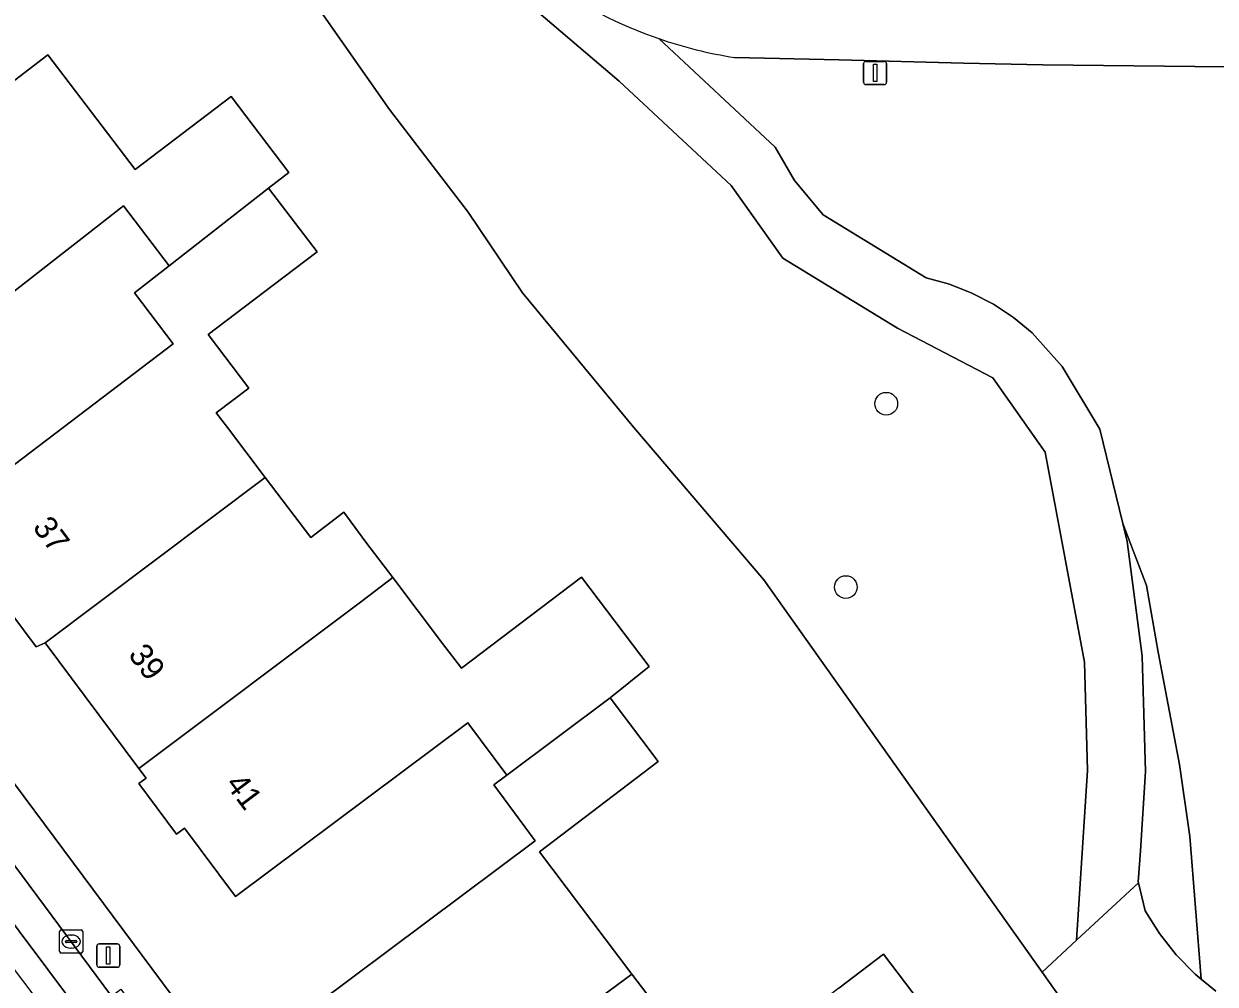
# Model space of a CAD drawing. Extents: x 160663 to 161506, y 382245 to 383291.
# Drawn here: x 161287.5 to 161338.8, y 382476 to 382517.4 of the extents above; entities that cross this region are included whole.
import ezdxf

# ---------------------------------------------------------------- set-up
doc = ezdxf.new("R2010")
doc.units = 0
for name, color, linetype in [('IMGEO_Boom', 7, 'Continuous'), ('IMGEO_Erf', 7, 'Continuous'), ('IMGEO_Gemengd_bos', 7, 'Continuous'), ('IMGEO_Groenvoorziening', 7, 'Continuous'), ('IMGEO_Kolk', 7, 'Continuous'), ('IMGEO_Lichtmast', 7, 'Continuous'), ('IMGEO_Pand', 7, 'Continuous'), ('IMGEO_Pand_nummerreeks', 7, 'Continuous'), ('IMGEO_Rijbaan_lokaal_gesloten', 7, 'Continuous'), ('IMGEO_Voetpad_gesloten', 7, 'Continuous'), ('IMGEO_Voetpad_open', 7, 'Continuous')]:
    doc.layers.add(name, color=color, linetype=linetype)

msp = doc.modelspace()

# ---------------------------------------------------------------- linework, layer by layer
at = {"layer": 'IMGEO_Boom'}
for centre in [(161324.643, 382501.026), (161322.902, 382493.129)]:
    msp.add_circle(centre, 0.489, dxfattribs=at)
at = {"layer": 'IMGEO_Erf'}
msp.add_lwpolyline([(161313.772, 382500), (161308.974, 382505.801), (161306.623, 382509.279), (161303.244, 382513.696), (161300.201, 382518.022), (161292.254, 382528.538), (161286.135, 382536.576), (161279.347, 382545.493), (161278.079, 382547.159), (161267.793, 382539.939), (161268.126, 382539.44), (161266.8, 382538.453), (161265.856, 382538.641), (161253.332, 382529.75), (161275.641, 382500), (161300.212, 382467.009), (161316.142, 382445.62), (161317.586, 382443.633), (161320.865, 382442.824), (161343.983, 382458.365), (161340.163, 382464.13), (161331.356, 382476.545), (161319.365, 382493.447)], close=True, dxfattribs=at)
for points in [[(161284.667, 382513.114), (161288.523, 382516.049), (161292.279, 382511.113), (161293.657, 382512.159), (161296.416, 382514.253), (161298.894, 382510.989), (161298.03, 382510.313), (161300.116, 382507.564), (161298.231, 382506.134), (161295.429, 382504.008), (161297.181, 382501.699), (161295.773, 382500.63), (161296.252, 382500), (161297.882, 382497.852), (161299.842, 382495.269), (161301.27, 382496.353), (161302.224, 382495.057), (161303.377, 382493.538), (161305.529, 382490.705), (161306.344, 382489.631), (161311.515, 382493.553), (161314.427, 382489.715), (161312.744, 382488.352), (161314.822, 382485.613), (161309.697, 382481.723), (161313.687, 382476.465), (161317.237, 382471.787)], [(161284.253, 382496.267), (161289.172, 382500), (161293.919, 382503.602), (161292.257, 382505.794), (161293.747, 382506.961), (161291.78, 382509.554), (161289.863, 382508.056), (161289.093, 382507.454), (161280.707, 382500.899)], [(161300.06, 382475.133), (161309.517, 382482.199), (161307.73, 382484.608), (161308.291, 382485.027), (161306.616, 382487.285), (161296.607, 382479.807), (161294.407, 382482.751), (161294.058, 382482.491), (161292.432, 382484.668), (161292.749, 382484.905), (161292.441, 382485.318), (161288.395, 382490.732), (161288.008, 382490.559), (161285.823, 382493.483)], [(161322.601, 382475.857), (161324.525, 382477.317), (161326.963, 382474.104)]]:
    msp.add_lwpolyline(points, dxfattribs=at)
at = {"layer": 'IMGEO_Gemengd_bos'}
msp.add_lwpolyline([(161300.201, 382518.022), (161303.244, 382513.696), (161306.623, 382509.279), (161308.974, 382505.801), (161313.772, 382500), (161319.365, 382493.447), (161331.356, 382476.545), (161332.836, 382477.916), (161333.309, 382485.227), (161333.179, 382489.89), (161331.489, 382498.935), (161329.237, 382502.137), (161325.129, 382504.273), (161320.184, 382507.295), (161317.96, 382510.421), (161313.134, 382514.919), (161304.916, 382521.925)], close=True, dxfattribs=at)
at = {"layer": 'IMGEO_Groenvoorziening'}
for points in [[(161304.916, 382521.925), (161313.134, 382514.919), (161317.96, 382510.421), (161320.184, 382507.295), (161325.129, 382504.273), (161329.237, 382502.137), (161331.489, 382498.935), (161333.179, 382489.89), (161333.309, 382485.227), (161332.836, 382477.916), (161335.512, 382480.394), (161335.504, 382480.43), (161335.604, 382481.773), (161335.811, 382485.181), (161335.673, 382490.156), (161335.016, 382495.089), (161334.83, 382495.86), (161333.847, 382499.929), (161332.228, 382502.634), (161330.931, 382504.074), (161330.126, 382504.735), (161329.257, 382505.309), (161328.333, 382505.79), (161327.363, 382506.171), (161326.359, 382506.451), (161321.924, 382509.161), (161320.69, 382510.644), (161319.85, 382512.077), (161314.839, 382516.748)], [(161314.839, 382516.748), (161319.85, 382512.077), (161320.69, 382510.644), (161321.924, 382509.161), (161326.359, 382506.451), (161327.363, 382506.171), (161328.333, 382505.79), (161329.257, 382505.309), (161330.126, 382504.735), (161330.931, 382504.074), (161332.228, 382502.634), (161333.847, 382499.929), (161334.83, 382495.86), (161335.855, 382493.196), (161336.358, 382490.319), (161337.279, 382485.486), (161337.726, 382482.386), (161338.217, 382476.248), (161338.85, 382475.724)], [(161339.251, 382515.527), (161331.387, 382515.614), (161327.974, 382515.697), (161322.61, 382515.828), (161318.11, 382515.937)], [(161338.85, 382475.724), (161338.217, 382476.248), (161337.955, 382476.465), (161337.141, 382477.296), (161336.419, 382478.207), (161335.796, 382479.189), (161335.512, 382480.394), (161332.836, 382477.916), (161331.356, 382476.545), (161340.163, 382464.13)]]:
    msp.add_lwpolyline(points, dxfattribs=at)
msp.add_lwpolyline([(161334.83, 382495.86), (161335.016, 382495.089), (161335.673, 382490.156), (161335.811, 382485.181), (161335.604, 382481.773), (161335.504, 382480.43), (161335.512, 382480.394), (161335.796, 382479.189), (161336.419, 382478.207), (161337.141, 382477.296), (161337.955, 382476.465), (161338.217, 382476.248), (161337.726, 382482.386), (161337.279, 382485.486), (161336.358, 382490.319), (161335.855, 382493.196)], close=True, dxfattribs=at)
for centre, radius, start, end in [((161320.977, 382534.518), 18.8, 217.9658, 250.9426), ((161320.973, 382534.486), 18.769, 250.9242, 261.2259)]:
    msp.add_arc(centre, radius, start, end, dxfattribs=at)
at = {"layer": 'IMGEO_Kolk'}
for p, q in [((161289.095, 382478.363), (161289.947, 382478.363)), ((161289.02, 382477.437), (161289.02, 382478.289)), ((161289.279, 382477.857), (161289.279, 382477.869)), ((161289.322, 382477.906), (161289.72, 382477.906)), ((161289.508, 382478.143), (161289.533, 382478.143)), ((161289.763, 382477.869), (161289.763, 382477.857)), ((161290.021, 382478.289), (161290.021, 382477.437)), ((161289.947, 382477.363), (161289.095, 382477.363)), ((161289.717, 382477.82), (161289.319, 382477.82)), ((161289.531, 382477.583), (161289.506, 382477.583))]:
    msp.add_line(p, q, dxfattribs=at)
for points in [[(161289.095, 382478.363), (161289.947, 382478.363)], [(161289.02, 382477.437), (161289.02, 382478.289)], [(161290.021, 382478.289), (161290.021, 382477.437)], [(161289.947, 382477.363), (161289.095, 382477.363)]]:
    msp.add_lwpolyline(points, dxfattribs=at)
for centre, radius, start, end in [((161289.097, 382478.287), 0.0765, 91.552, 178.448), ((161289.097, 382478.287), 0.0765, 91.552, 178.448), ((161289.945, 382478.287), 0.0765, 1.552, 88.448), ((161289.945, 382478.287), 0.0765, 1.552, 88.448), ((161289.319, 382477.866), 0.0403, 85.8775, 175.7526), ((161289.316, 382477.856), 0.0366, 178.938, 274.7102), ((161289.72, 382477.863), 0.043, 264.8664, 352.4533), ((161289.724, 382477.868), 0.0386, 1.7309, 96.639), ((161289.097, 382477.439), 0.0765, 181.552, 268.448), ((161289.097, 382477.439), 0.0765, 181.552, 268.448), ((161289.945, 382477.439), 0.0765, 271.552, 358.448), ((161289.945, 382477.439), 0.0765, 271.552, 358.448)]:
    msp.add_arc(centre, radius, start, end, dxfattribs=at)
for centre, major_axis, ratio, start_param, end_param in [((161289.507, 382477.863), (-0.387, 0.002), 0.722429, 4.712389, 7.853982), ((161289.532, 382477.863), (-0.39, 0.002), 0.717154, 1.570796, 4.712389)]:
    msp.add_ellipse(centre, major_axis=major_axis, ratio=ratio, start_param=start_param, end_param=end_param, dxfattribs=at)
at = {"layer": 'IMGEO_Lichtmast'}
for p, q in [((161323.668, 382514.87), (161323.668, 382515.67)), ((161323.668, 382515.67), (161323.668, 382514.87)), ((161323.768, 382515.77), (161324.558, 382515.77)), ((161324.558, 382515.77), (161323.768, 382515.77)), ((161324.658, 382515.67), (161324.658, 382514.87)), ((161324.658, 382514.87), (161324.658, 382515.67)), ((161324.558, 382514.77), (161323.768, 382514.77)), ((161323.768, 382514.77), (161324.558, 382514.77)), ((161290.624, 382476.859), (161290.624, 382477.659)), ((161290.624, 382477.659), (161290.624, 382476.859)), ((161290.724, 382477.759), (161291.514, 382477.759)), ((161291.514, 382477.759), (161290.724, 382477.759)), ((161291.614, 382477.659), (161291.614, 382476.859)), ((161291.614, 382476.859), (161291.614, 382477.659)), ((161291.514, 382476.759), (161290.724, 382476.759)), ((161290.724, 382476.759), (161291.514, 382476.759))]:
    msp.add_line(p, q, dxfattribs=at)
for points in [[(161324.088, 382515.645), (161324.238, 382515.645), (161324.238, 382514.895), (161324.088, 382514.895), (161324.088, 382515.645)], [(161291.044, 382477.634), (161291.194, 382477.634), (161291.194, 382476.884), (161291.044, 382476.884), (161291.044, 382477.634)]]:
    msp.add_lwpolyline(points, dxfattribs=at)
for centre, start, end in [((161323.768, 382515.67), 90, 180), ((161323.768, 382515.67), 90, 180), ((161324.558, 382515.67), 0, 90), ((161324.558, 382515.67), 360, 90), ((161323.768, 382514.87), 180, 270), ((161323.768, 382514.87), 180, 270), ((161324.558, 382514.87), 270, 0), ((161324.558, 382514.87), 270, 0), ((161290.724, 382477.659), 90, 180), ((161290.724, 382477.659), 90, 180), ((161291.514, 382477.659), 0, 90), ((161291.514, 382477.659), 360, 90), ((161290.724, 382476.859), 180, 270), ((161290.724, 382476.859), 180, 270), ((161291.514, 382476.859), 270, 0), ((161291.514, 382476.859), 270, 0)]:
    msp.add_arc(centre, 0.1, start, end, dxfattribs=at)
at = {"layer": 'IMGEO_Pand'}
for points in [[(161293.747, 382506.961), (161298.03, 382510.313), (161298.894, 382510.989), (161296.416, 382514.253), (161293.657, 382512.159), (161292.279, 382511.113), (161288.523, 382516.049), (161284.667, 382513.114), (161275.722, 382506.307), (161278.057, 382503.168), (161278.676, 382503.629), (161280.707, 382500.899), (161289.093, 382507.454), (161289.863, 382508.056), (161291.78, 382509.554)], [(161295.773, 382500.63), (161297.181, 382501.699), (161295.429, 382504.008), (161298.231, 382506.134), (161300.116, 382507.564), (161298.03, 382510.313), (161293.747, 382506.961), (161292.257, 382505.794), (161293.919, 382503.602), (161289.172, 382500), (161284.253, 382496.267), (161286.15, 382493.728), (161285.823, 382493.483), (161288.008, 382490.559), (161288.395, 382490.732), (161297.882, 382497.852), (161296.252, 382500)], [(161302.042, 382492.523), (161303.377, 382493.538), (161302.224, 382495.057), (161301.27, 382496.353), (161299.842, 382495.269), (161297.882, 382497.852), (161288.395, 382490.732), (161292.441, 382485.318)], [(161308.291, 382485.027), (161312.744, 382488.352), (161314.427, 382489.715), (161311.515, 382493.553), (161306.344, 382489.631), (161305.529, 382490.705), (161303.377, 382493.538), (161302.042, 382492.523), (161292.441, 382485.318), (161292.749, 382484.905), (161292.432, 382484.668), (161294.058, 382482.491), (161294.407, 382482.751), (161296.607, 382479.807), (161306.616, 382487.285)], [(161308.291, 382485.027), (161307.73, 382484.608), (161309.517, 382482.199), (161300.06, 382475.133), (161301.671, 382472.978), (161301.134, 382472.577), (161303.726, 382469.107), (161313.687, 382476.465), (161309.697, 382481.723), (161314.822, 382485.613), (161312.744, 382488.352)], [(161320.067, 382468.869), (161324.008, 382471.859), (161325.04, 382472.643), (161326.963, 382474.104), (161324.525, 382477.317), (161322.601, 382475.857), (161317.237, 382471.787), (161313.687, 382476.465), (161303.726, 382469.107), (161306.318, 382465.638), (161306.795, 382465.995), (161308.442, 382463.79), (161317.7, 382470.772), (161319.481, 382468.424)]]:
    msp.add_lwpolyline(points, close=True, dxfattribs=at)
at = {"layer": 'IMGEO_Rijbaan_lokaal_gesloten'}
for points in [[(161124.111, 382688.246), (161133.476, 382676.699), (161171.981, 382629.222), (161248.253, 382527.932), (161249.247, 382526.611), (161309.431, 382447.112), (161309.488, 382447.033), (161310.278, 382447.544), (161304.612, 382455.142), (161297.291, 382464.927), (161268.488, 382503.419), (161231.992, 382552.35), (161208.42, 382583.573), (161189.555, 382608.225), (161164.493, 382640.145), (161139.478, 382671.646), (161125.431, 382689.32), (161124.884, 382688.875), (161124.111, 382688.246)], [(161231.992, 382552.35), (161268.488, 382503.419), (161297.291, 382464.927), (161304.612, 382455.142), (161310.278, 382447.544), (161315.14, 382441.023), (161316.162, 382441.813), (161315.634, 382442.731), (161307.135, 382454.404), (161303.567, 382459.135), (161302.721, 382460.231), (161300.106, 382463.616), (161298.495, 382465.785), (161295.123, 382470.323), (161291.266, 382475.513), (161279.043, 382491.964), (161274.943, 382497.482), (161273.083, 382500), (161266.541, 382508.857), (161262.574, 382514.229), (161252.214, 382527.853)]]:
    msp.add_lwpolyline(points, dxfattribs=at)
at = {"layer": 'IMGEO_Voetpad_gesloten'}
msp.add_lwpolyline([(161318.11, 382515.937), (161322.61, 382515.828), (161327.974, 382515.697), (161331.387, 382515.614), (161339.251, 382515.527)], dxfattribs=at)
for centre, radius, start, end in [((161320.977, 382534.518), 18.8, 217.9658, 250.9426), ((161320.973, 382534.486), 18.769, 250.9242, 261.2259)]:
    msp.add_arc(centre, radius, start, end, dxfattribs=at)
at = {"layer": 'IMGEO_Voetpad_open'}
for points in [[(161252.214, 382527.853), (161262.574, 382514.229), (161262.976, 382514.525), (161266.944, 382509.154), (161266.541, 382508.857), (161273.083, 382500), (161274.943, 382497.482), (161275.346, 382497.777), (161279.446, 382492.259), (161279.043, 382491.964), (161291.266, 382475.513), (161291.669, 382475.808), (161295.526, 382470.618), (161295.123, 382470.323), (161298.495, 382465.785), (161300.106, 382463.616), (161302.721, 382460.231), (161303.118, 382460.533), (161307.532, 382454.706), (161307.135, 382454.404), (161315.634, 382442.731)], [(161319.903, 382440.416), (161317.586, 382443.633), (161316.142, 382445.62), (161300.212, 382467.009), (161275.641, 382500)]]:
    msp.add_lwpolyline(points, dxfattribs=at)

# ---------------------------------------------------------------- texts
at = {"layer": 'IMGEO_Pand_nummerreeks'}
for s, rotation, p in [('37', 306.8925, (161287.831, 382495.696)), ('39', 306.8925, (161291.949, 382490.21)), ('41', 306.8899, (161296.135, 382484.634))]:
    msp.add_text(s, height=1, rotation=rotation, dxfattribs=at).set_placement(p)

doc.saveas('drawing.dxf')
